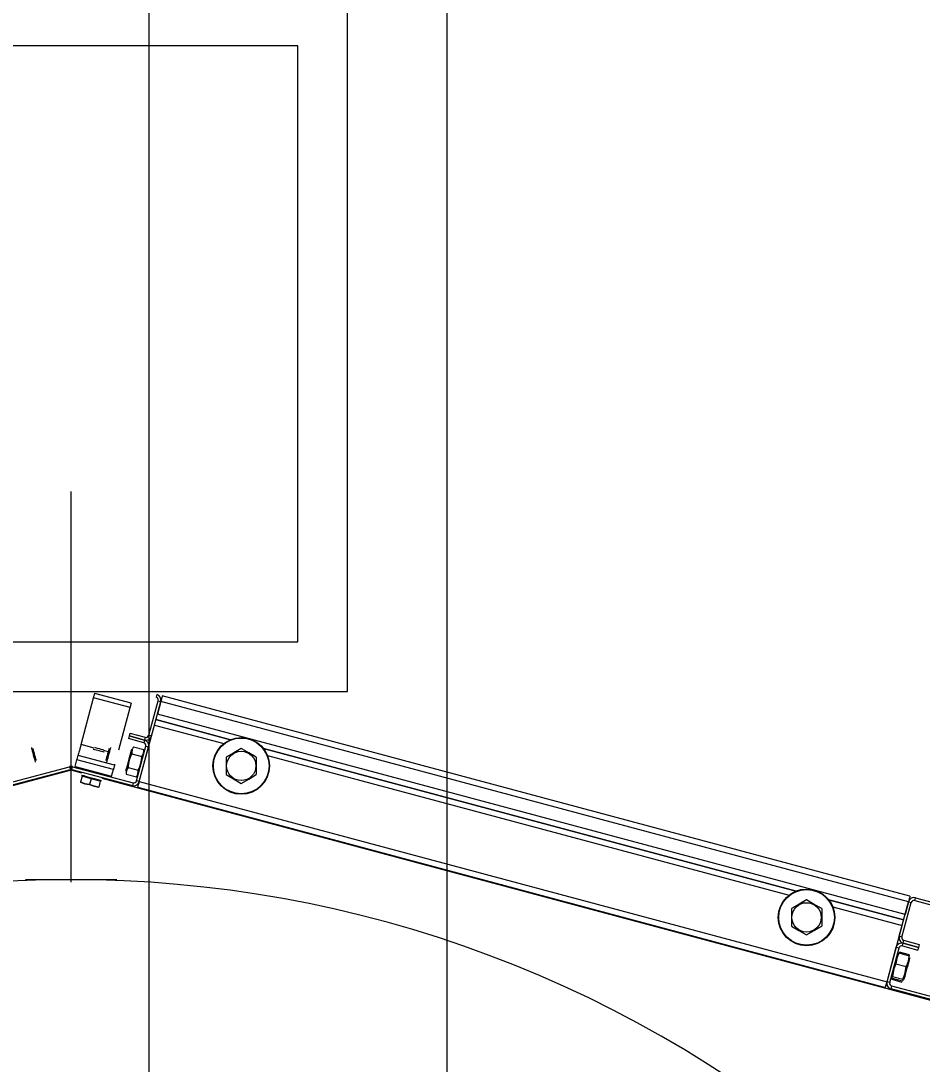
# Model space of a CAD drawing. Extents: x -264222 to -263592, y -1242345 to -1242048.
# Drawn here: x -263795.107 to -263794.654, y -1242121.534 to -1242121.009 of the extents above; entities that cross this region are included whole.
import ezdxf

# ---------------------------------------------------------------- set-up
doc = ezdxf.new("R2010")
doc.units = 0
doc.layers.add('KFA_2D_SITUACIA_DSP', color=7, linetype='Continuous')

msp = doc.modelspace()

# ---------------------------------------------------------------- linework, layer by layer
at = {"layer": 'KFA_2D_SITUACIA_DSP'}
for p, q in [((-263795.04279, -1242101.76909), (-263795.04281, -1242226.99542)), ((-263794.94274, -1242121.34663), (-263794.94274, -1242120.99663)), ((-263794.96774, -1242121.02163), (-263795.35774, -1242121.02163)), ((-263794.96774, -1242121.32163), (-263794.96774, -1242121.02163)), ((-263795.0819, -1242121.44274), (-263795.0819, -1242121.24609)), ((-263795.35774, -1242121.32163), (-263794.96774, -1242121.32163)), ((-263795.38274, -1242121.34663), (-263794.94274, -1242121.34663)), ((-263795.0769, -1242121.37338), (-263795.0706, -1242121.34989)), ((-263795.0706, -1242121.34989), (-263795.07049, -1242121.34946)), ((-263795.05225, -1242121.35481), (-263795.0706, -1242121.34989)), ((-263795.07049, -1242121.34946), (-263795.07037, -1242121.34905)), ((-263795.07037, -1242121.34905), (-263795.07027, -1242121.34867)), ((-263795.07027, -1242121.34867), (-263795.07018, -1242121.34833)), ((-263795.07018, -1242121.34833), (-263795.07011, -1242121.34806)), ((-263795.07011, -1242121.34806), (-263795.07006, -1242121.34786)), ((-263795.07006, -1242121.34786), (-263795.07002, -1242121.34773)), ((-263795.07002, -1242121.34773), (-263795.07001, -1242121.34769)), ((-263795.05166, -1242121.35261), (-263795.07001, -1242121.34769)), ((-263795.04281, -1242121.36875), (-263795.03814, -1242121.35131)), ((-263795.04143, -1242121.36912), (-263795.03676, -1242121.35168)), ((-263795.03877, -1242121.34819), (-263795.03914, -1242121.34957)), ((-263795.03676, -1242121.35168), (-263795.03848, -1242121.3581)), ((-263795.03814, -1242121.35131), (-263795.03676, -1242121.35168)), ((-263795.03662, -1242121.35114), (-263795.03676, -1242121.35168)), ((-263794.66053, -1242121.45249), (-263795.03676, -1242121.35168)), ((-263795.03648, -1242121.35063), (-263795.03662, -1242121.35114)), ((-263795.03635, -1242121.35015), (-263795.03648, -1242121.35063)), ((-263795.03624, -1242121.34973), (-263795.03635, -1242121.35015)), ((-263795.03615, -1242121.34939), (-263795.03624, -1242121.34973)), ((-263795.03608, -1242121.34914), (-263795.03615, -1242121.34939)), ((-263795.03604, -1242121.34898), (-263795.03608, -1242121.34914)), ((-263795.03602, -1242121.34893), (-263795.03604, -1242121.34898)), ((-263794.65979, -1242121.44974), (-263795.03602, -1242121.34893)), ((-263795.05793, -1242121.37601), (-263795.05225, -1242121.35481)), ((-263795.05213, -1242121.35438), (-263795.05225, -1242121.35481)), ((-263795.05202, -1242121.35396), (-263795.05213, -1242121.35438)), ((-263795.05192, -1242121.35358), (-263795.05202, -1242121.35396)), ((-263795.05183, -1242121.35325), (-263795.05192, -1242121.35358)), ((-263795.05176, -1242121.35298), (-263795.05183, -1242121.35325)), ((-263795.0517, -1242121.35277), (-263795.05176, -1242121.35298)), ((-263795.05167, -1242121.35265), (-263795.0517, -1242121.35277)), ((-263795.05166, -1242121.35261), (-263795.05167, -1242121.35265)), ((-263795.03922, -1242121.36086), (-263795.0016, -1242121.37094)), ((-263795.0016, -1242121.37094), (-263795.03922, -1242121.36086)), ((-263794.66225, -1242121.45891), (-263795.03848, -1242121.3581)), ((-263795.04758, -1242121.39206), (-263795.03996, -1242121.36361)), ((-263795.03996, -1242121.36361), (-263795.00509, -1242121.37295)), ((-263795.05272, -1242121.36904), (-263795.05309, -1242121.37042)), ((-263795.04529, -1242121.37251), (-263795.05309, -1242121.37042)), ((-263795.05235, -1242121.36766), (-263795.05272, -1242121.36904)), ((-263795.04492, -1242121.37113), (-263795.05272, -1242121.36904)), ((-263795.05272, -1242121.36904), (-263795.04492, -1242121.37113)), ((-263795.05235, -1242121.36766), (-263795.04455, -1242121.36975)), ((-263795.04492, -1242121.37113), (-263795.04529, -1242121.37251)), ((-263795.04455, -1242121.36975), (-263795.04492, -1242121.37113)), ((-263795.04143, -1242121.36912), (-263795.04281, -1242121.36875)), ((-263795.10188, -1242121.37493), (-263795.10188, -1242121.37494)), ((-263795.10188, -1242121.37494), (-263795.10182, -1242121.37519)), ((-263795.10182, -1242121.37519), (-263795.10167, -1242121.37573)), ((-263795.10167, -1242121.37573), (-263795.10145, -1242121.37653)), ((-263795.10145, -1242121.37653), (-263795.10119, -1242121.37752)), ((-263795.10119, -1242121.37752), (-263795.1009, -1242121.3786)), ((-263795.10101, -1242121.37545), (-263795.10101, -1242121.37544)), ((-263795.10094, -1242121.3757), (-263795.10101, -1242121.37545)), ((-263795.1008, -1242121.37624), (-263795.10094, -1242121.3757)), ((-263795.10059, -1242121.37702), (-263795.1008, -1242121.37624)), ((-263795.10034, -1242121.37795), (-263795.10059, -1242121.37702)), ((-263795.10007, -1242121.37893), (-263795.10034, -1242121.37795)), ((-263795.07812, -1242121.37796), (-263795.07826, -1242121.37847)), ((-263795.07794, -1242121.37727), (-263795.07812, -1242121.37796)), ((-263795.07771, -1242121.37644), (-263795.07794, -1242121.37727)), ((-263795.07746, -1242121.37549), (-263795.07771, -1242121.37644)), ((-263795.07718, -1242121.37446), (-263795.07746, -1242121.37549)), ((-263795.0769, -1242121.37338), (-263795.07718, -1242121.37446)), ((-263795.07026, -1242121.37516), (-263795.0769, -1242121.37338)), ((-263795.07072, -1242121.37567), (-263795.07056, -1242121.37571)), ((-263795.07056, -1242121.37571), (-263795.07008, -1242121.37584)), ((-263795.07008, -1242121.37584), (-263795.06935, -1242121.37603)), ((-263795.06997, -1242121.37484), (-263795.0698, -1242121.37489)), ((-263795.0698, -1242121.37489), (-263795.06931, -1242121.37502)), ((-263795.06935, -1242121.37603), (-263795.06845, -1242121.37628)), ((-263795.06931, -1242121.37502), (-263795.06858, -1242121.37522)), ((-263795.06858, -1242121.37522), (-263795.06772, -1242121.37545)), ((-263795.06845, -1242121.37628), (-263795.06749, -1242121.37653)), ((-263795.06772, -1242121.37545), (-263795.06685, -1242121.37568)), ((-263795.06749, -1242121.37653), (-263795.0666, -1242121.37677)), ((-263795.06685, -1242121.37568), (-263795.06612, -1242121.37588)), ((-263795.0666, -1242121.37677), (-263795.06586, -1242121.37697)), ((-263795.06612, -1242121.37588), (-263795.06563, -1242121.37601)), ((-263795.06586, -1242121.37697), (-263795.06538, -1242121.3771)), ((-263795.06563, -1242121.37601), (-263795.06546, -1242121.37605)), ((-263795.06538, -1242121.3771), (-263795.06522, -1242121.37714)), ((-263795.06323, -1242121.37704), (-263795.06537, -1242121.37647)), ((-263795.0635, -1242121.37806), (-263795.06376, -1242121.37904)), ((-263795.06324, -1242121.37711), (-263795.0635, -1242121.37806)), ((-263795.06303, -1242121.37631), (-263795.06324, -1242121.37711)), ((-263795.06288, -1242121.37574), (-263795.06303, -1242121.37631)), ((-263795.063, -1242121.37896), (-263795.06271, -1242121.37787)), ((-263795.0628, -1242121.37546), (-263795.06288, -1242121.37574)), ((-263795.0628, -1242121.37544), (-263795.0628, -1242121.37546)), ((-263795.06271, -1242121.37787), (-263795.06243, -1242121.37684)), ((-263795.06243, -1242121.37684), (-263795.0622, -1242121.37597)), ((-263795.0622, -1242121.37597), (-263795.06203, -1242121.37534)), ((-263795.06203, -1242121.37534), (-263795.06194, -1242121.37499)), ((-263795.06194, -1242121.37499), (-263795.06192, -1242121.37493)), ((-263795.05215, -1242121.37866), (-263795.05185, -1242121.37754)), ((-263795.05185, -1242121.37754), (-263795.05162, -1242121.37667)), ((-263795.05137, -1242121.37801), (-263795.05167, -1242121.37863)), ((-263795.05162, -1242121.37667), (-263795.05146, -1242121.37608)), ((-263795.05146, -1242121.37608), (-263795.05139, -1242121.37583)), ((-263795.05119, -1242121.37589), (-263795.05141, -1242121.37741)), ((-263795.05141, -1242121.37741), (-263795.05137, -1242121.37801)), ((-263795.05139, -1242121.37583), (-263795.05139, -1242121.37581)), ((-263795.05137, -1242121.37801), (-263795.04626, -1242121.37937)), ((-263795.05045, -1242121.37456), (-263795.05119, -1242121.37589)), ((-263795.05045, -1242121.37456), (-263795.04534, -1242121.37593)), ((-263795.04895, -1242121.39169), (-263795.04428, -1242121.37425)), ((-263795.04758, -1242121.39206), (-263795.04291, -1242121.37462)), ((-263795.04626, -1242121.37937), (-263795.04552, -1242121.37805)), ((-263795.04552, -1242121.37805), (-263795.04529, -1242121.37652)), ((-263795.04529, -1242121.37652), (-263795.04534, -1242121.37593)), ((-263795.04428, -1242121.37425), (-263795.04291, -1242121.37462)), ((-263795.00003, -1242121.37755), (-263795.00389, -1242121.37977)), ((-263794.99629, -1242121.37539), (-263795.00003, -1242121.37755)), ((-263794.99243, -1242121.37761), (-263794.99629, -1242121.37539)), ((-263794.98869, -1242121.37977), (-263794.99243, -1242121.37761)), ((-263794.98508, -1242121.37536), (-263794.71713, -1242121.44716)), ((-263794.71713, -1242121.44716), (-263794.98508, -1242121.37536)), ((-263795.1009, -1242121.3786), (-263795.10061, -1242121.37968)), ((-263795.10061, -1242121.37968), (-263795.10035, -1242121.38067)), ((-263795.10035, -1242121.38067), (-263795.10013, -1242121.38147)), ((-263795.10013, -1242121.38147), (-263795.09998, -1242121.38202)), ((-263795.09983, -1242121.37986), (-263795.10007, -1242121.37893)), ((-263795.09998, -1242121.38202), (-263795.09992, -1242121.38227)), ((-263795.09992, -1242121.38227), (-263795.09992, -1242121.38228)), ((-263795.09962, -1242121.38063), (-263795.09983, -1242121.37986)), ((-263795.09948, -1242121.38116), (-263795.09962, -1242121.38063)), ((-263795.09941, -1242121.38139), (-263795.09948, -1242121.38116)), ((-263795.09941, -1242121.3814), (-263795.09941, -1242121.38139)), ((-263795.07985, -1242121.38439), (-263795.07896, -1242121.38109)), ((-263795.07896, -1242121.38109), (-263795.07885, -1242121.38066)), ((-263795.06061, -1242121.38601), (-263795.07896, -1242121.38109)), ((-263795.07885, -1242121.38066), (-263795.07873, -1242121.38025)), ((-263795.07873, -1242121.38025), (-263795.07863, -1242121.37987)), ((-263795.07863, -1242121.37987), (-263795.07854, -1242121.37953)), ((-263795.07854, -1242121.37953), (-263795.07847, -1242121.37926)), ((-263795.07847, -1242121.37926), (-263795.07842, -1242121.37905)), ((-263795.07842, -1242121.37905), (-263795.07838, -1242121.37893)), ((-263795.07838, -1242121.37893), (-263795.07837, -1242121.37889)), ((-263795.07834, -1242121.37878), (-263795.07837, -1242121.37889)), ((-263795.06002, -1242121.3838), (-263795.07837, -1242121.37889)), ((-263795.07826, -1242121.37847), (-263795.07834, -1242121.37878)), ((-263795.06434, -1242121.3812), (-263795.06439, -1242121.3814)), ((-263795.06439, -1242121.3814), (-263795.06439, -1242121.3814)), ((-263795.06421, -1242121.3807), (-263795.06434, -1242121.3812)), ((-263795.064, -1242121.37995), (-263795.06421, -1242121.3807)), ((-263795.06376, -1242121.37904), (-263795.064, -1242121.37995)), ((-263795.06389, -1242121.38228), (-263795.06385, -1242121.38214)), ((-263795.06385, -1242121.38214), (-263795.06373, -1242121.38168)), ((-263795.06373, -1242121.38168), (-263795.06354, -1242121.38096)), ((-263795.06354, -1242121.38096), (-263795.06329, -1242121.38002)), ((-263795.06329, -1242121.38002), (-263795.063, -1242121.37896)), ((-263795.05991, -1242121.38339), (-263795.05989, -1242121.38335)), ((-263795.05357, -1242121.38394), (-263795.05322, -1242121.38266)), ((-263795.05322, -1242121.38266), (-263795.05286, -1242121.3813)), ((-263795.05262, -1242121.3812), (-263795.05314, -1242121.38397)), ((-263795.05286, -1242121.3813), (-263795.05249, -1242121.37993)), ((-263795.05167, -1242121.37863), (-263795.05262, -1242121.3812)), ((-263795.05249, -1242121.37993), (-263795.05215, -1242121.37866)), ((-263795.04771, -1242121.38542), (-263795.04679, -1242121.38284)), ((-263795.04679, -1242121.38284), (-263795.04632, -1242121.38007)), ((-263795.04632, -1242121.38007), (-263795.04626, -1242121.37937)), ((-263795.00389, -1242121.37977), (-263795.00389, -1242121.38356)), ((-263794.98869, -1242121.37977), (-263794.98869, -1242121.38356)), ((-263794.98306, -1242121.37885), (-263794.72062, -1242121.44917)), ((-263795.0819, -1242121.38627), (-263795.53244, -1242121.50699)), ((-263795.11311, -1242121.39269), (-263795.08264, -1242121.38453)), ((-263795.11274, -1242121.39407), (-263795.08227, -1242121.38591)), ((-263795.08264, -1242121.38453), (-263795.08227, -1242121.38591)), ((-263795.07642, -1242121.38774), (-263795.0819, -1242121.38627)), ((-263795.08153, -1242121.38591), (-263795.08117, -1242121.38453)), ((-263795.08153, -1242121.38591), (-263795.05107, -1242121.39407)), ((-263795.08117, -1242121.38453), (-263795.0507, -1242121.39269)), ((-263795.07985, -1242121.38439), (-263795.06149, -1242121.38931)), ((-263795.06149, -1242121.38931), (-263795.06061, -1242121.38601)), ((-263795.06049, -1242121.38558), (-263795.06061, -1242121.38601)), ((-263795.06038, -1242121.38516), (-263795.06049, -1242121.38558)), ((-263795.06028, -1242121.38478), (-263795.06038, -1242121.38516)), ((-263795.06019, -1242121.38445), (-263795.06028, -1242121.38478)), ((-263795.06012, -1242121.38418), (-263795.06019, -1242121.38445)), ((-263795.06006, -1242121.38397), (-263795.06012, -1242121.38418)), ((-263795.06003, -1242121.38385), (-263795.06006, -1242121.38397)), ((-263795.06002, -1242121.3838), (-263795.06003, -1242121.38385)), ((-263795.06002, -1242121.3838), (-263795.05999, -1242121.3837)), ((-263795.05999, -1242121.3837), (-263795.05991, -1242121.38339)), ((-263795.05433, -1242121.38678), (-263795.05432, -1242121.38677)), ((-263795.05432, -1242121.38677), (-263795.05426, -1242121.38651)), ((-263795.05426, -1242121.38651), (-263795.0541, -1242121.38593)), ((-263795.05396, -1242121.38622), (-263795.05418, -1242121.38775)), ((-263795.05418, -1242121.38775), (-263795.05414, -1242121.38834)), ((-263795.05414, -1242121.38834), (-263795.04903, -1242121.3897)), ((-263795.0541, -1242121.38593), (-263795.05386, -1242121.38505)), ((-263795.05321, -1242121.38489), (-263795.05396, -1242121.38622)), ((-263795.05386, -1242121.38505), (-263795.05357, -1242121.38394)), ((-263795.05314, -1242121.38397), (-263795.05321, -1242121.38489)), ((-263795.05321, -1242121.38489), (-263795.04811, -1242121.38626)), ((-263795.04903, -1242121.3897), (-263795.04829, -1242121.38838)), ((-263795.04829, -1242121.38838), (-263795.04806, -1242121.38685)), ((-263795.04811, -1242121.38626), (-263795.04771, -1242121.38542)), ((-263795.04806, -1242121.38685), (-263795.04811, -1242121.38626)), ((-263795.00389, -1242121.38356), (-263795.00389, -1242121.38745)), ((-263795.00389, -1242121.38745), (-263795.00389, -1242121.38855)), ((-263795.00389, -1242121.38855), (-263795.00014, -1242121.39071)), ((-263794.99254, -1242121.39078), (-263794.98869, -1242121.38855)), ((-263794.98869, -1242121.38356), (-263794.98869, -1242121.38745)), ((-263794.98869, -1242121.38745), (-263794.98869, -1242121.38855)), ((-263795.07715, -1242121.39231), (-263795.07721, -1242121.39253)), ((-263795.07721, -1242121.39253), (-263795.07721, -1242121.39251)), ((-263795.07636, -1242121.38936), (-263795.07715, -1242121.39231)), ((-263795.07715, -1242121.39231), (-263795.07495, -1242121.39314)), ((-263795.07489, -1242121.39316), (-263795.07715, -1242121.39231)), ((-263795.0767, -1242121.38878), (-263795.07652, -1242121.38882)), ((-263795.07652, -1242121.38882), (-263795.07602, -1242121.38896)), ((-263795.07177, -1242121.39059), (-263795.07636, -1242121.38936)), ((-263795.07602, -1242121.38896), (-263795.07522, -1242121.38917)), ((-263795.07522, -1242121.38917), (-263795.07417, -1242121.38945)), ((-263795.07495, -1242121.39314), (-263795.07256, -1242121.39354)), ((-263795.07256, -1242121.39354), (-263795.07489, -1242121.39316)), ((-263795.07417, -1242121.38945), (-263795.07296, -1242121.38978)), ((-263795.07296, -1242121.38978), (-263795.07165, -1242121.39013)), ((-263795.07177, -1242121.39059), (-263795.07256, -1242121.39354)), ((-263795.07256, -1242121.39354), (-263795.07036, -1242121.39437)), ((-263795.0703, -1242121.39439), (-263795.07256, -1242121.39354)), ((-263795.06718, -1242121.39182), (-263795.07177, -1242121.39059)), ((-263795.07165, -1242121.39013), (-263795.07034, -1242121.39048)), ((-263795.07034, -1242121.39048), (-263795.06913, -1242121.39081)), ((-263795.06913, -1242121.39081), (-263795.06808, -1242121.39109)), ((-263795.06808, -1242121.39109), (-263795.06728, -1242121.3913)), ((-263795.06718, -1242121.39182), (-263795.06797, -1242121.39477)), ((-263795.06728, -1242121.3913), (-263795.06677, -1242121.39144)), ((-263795.06677, -1242121.39144), (-263795.0666, -1242121.39148)), ((-263794.63137, -1242121.50699), (-263795.06633, -1242121.39045)), ((-263795.0507, -1242121.39269), (-263795.05107, -1242121.39407)), ((-263795.04758, -1242121.39206), (-263795.04895, -1242121.39169)), ((-263795.0481, -1242121.394), (-263795.04799, -1242121.39359)), ((-263795.04799, -1242121.39359), (-263795.04786, -1242121.39311)), ((-263795.04786, -1242121.39311), (-263795.04772, -1242121.39259)), ((-263795.04772, -1242121.39259), (-263795.04758, -1242121.39206)), ((-263795.04758, -1242121.39206), (-263794.67135, -1242121.49287)), ((-263795.00014, -1242121.39071), (-263794.99629, -1242121.39294)), ((-263794.99629, -1242121.39294), (-263794.99254, -1242121.39078)), ((-263795.07036, -1242121.39437), (-263795.06797, -1242121.39477)), ((-263795.06797, -1242121.39477), (-263795.0703, -1242121.39439)), ((-263795.06797, -1242121.39477), (-263795.06803, -1242121.39499)), ((-263795.06803, -1242121.39499), (-263795.06803, -1242121.39497)), ((-263795.04832, -1242121.39481), (-263795.0483, -1242121.39476)), ((-263795.04832, -1242121.39481), (-263794.67209, -1242121.49562)), ((-263795.0483, -1242121.39476), (-263795.04826, -1242121.3946)), ((-263795.04826, -1242121.3946), (-263795.04819, -1242121.39434)), ((-263795.04819, -1242121.39434), (-263795.0481, -1242121.394)), ((-263795.10485, -1242121.4414), (-263795.05896, -1242121.4414)), ((-263794.71182, -1242121.45161), (-263794.71557, -1242121.45377)), ((-263794.70797, -1242121.45383), (-263794.71182, -1242121.45161)), ((-263794.70061, -1242121.45159), (-263794.66299, -1242121.46167)), ((-263794.66299, -1242121.46167), (-263794.70061, -1242121.45159)), ((-263794.66025, -1242121.45144), (-263794.66039, -1242121.45195)), ((-263794.66012, -1242121.45096), (-263794.66025, -1242121.45144)), ((-263794.66001, -1242121.45054), (-263794.66012, -1242121.45096)), ((-263794.65992, -1242121.4502), (-263794.66001, -1242121.45054)), ((-263794.65985, -1242121.44995), (-263794.65992, -1242121.4502)), ((-263794.65981, -1242121.44979), (-263794.65985, -1242121.44995)), ((-263794.65979, -1242121.44974), (-263794.65981, -1242121.44979)), ((-263794.65741, -1242121.45185), (-263794.65704, -1242121.45048)), ((-263794.65704, -1242121.45048), (-263794.57078, -1242121.47359)), ((-263794.71557, -1242121.45377), (-263794.71942, -1242121.456)), ((-263794.71942, -1242121.456), (-263794.71942, -1242121.45979)), ((-263794.70422, -1242121.456), (-263794.70797, -1242121.45383)), ((-263794.70422, -1242121.456), (-263794.70422, -1242121.45979)), ((-263794.6986, -1242121.45508), (-263794.66373, -1242121.46442)), ((-263794.6652, -1242121.46993), (-263794.66053, -1242121.45249)), ((-263794.66383, -1242121.47029), (-263794.65915, -1242121.45286)), ((-263794.66053, -1242121.45249), (-263794.66225, -1242121.45891)), ((-263794.66039, -1242121.45195), (-263794.66053, -1242121.45249)), ((-263794.66053, -1242121.45249), (-263794.65915, -1242121.45286)), ((-263794.65741, -1242121.45185), (-263794.57115, -1242121.47496)), ((-263794.71942, -1242121.45979), (-263794.71942, -1242121.46367)), ((-263794.70422, -1242121.45979), (-263794.70422, -1242121.46367)), ((-263794.71942, -1242121.46367), (-263794.71942, -1242121.46477)), ((-263794.71942, -1242121.46477), (-263794.71568, -1242121.46693)), ((-263794.71568, -1242121.46693), (-263794.71182, -1242121.46916)), ((-263794.71182, -1242121.46916), (-263794.70808, -1242121.467)), ((-263794.70808, -1242121.467), (-263794.70422, -1242121.46477)), ((-263794.70422, -1242121.46367), (-263794.70422, -1242121.46477)), ((-263794.67135, -1242121.49287), (-263794.66373, -1242121.46442)), ((-263794.66383, -1242121.47029), (-263794.6652, -1242121.46993)), ((-263794.66319, -1242121.47342), (-263794.66282, -1242121.47204)), ((-263794.65502, -1242121.47413), (-263794.66282, -1242121.47204)), ((-263794.67135, -1242121.49287), (-263794.66668, -1242121.47543)), ((-263794.66997, -1242121.49323), (-263794.6653, -1242121.4758)), ((-263794.66668, -1242121.47543), (-263794.6653, -1242121.4758)), ((-263794.66522, -1242121.47778), (-263794.66012, -1242121.47915)), ((-263794.66356, -1242121.47479), (-263794.66319, -1242121.47342)), ((-263794.66356, -1242121.47479), (-263794.65576, -1242121.47688)), ((-263794.66319, -1242121.47342), (-263794.65539, -1242121.47551)), ((-263794.65539, -1242121.47551), (-263794.66319, -1242121.47342)), ((-263794.65576, -1242121.47688), (-263794.65539, -1242121.47551)), ((-263794.65539, -1242121.47551), (-263794.65502, -1242121.47413)), ((-263794.66681, -1242121.48307), (-263794.66684, -1242121.48382)), ((-263794.66645, -1242121.48085), (-263794.66681, -1242121.48307)), ((-263794.66563, -1242121.47882), (-263794.66645, -1242121.48085)), ((-263794.66574, -1242121.47858), (-263794.6656, -1242121.47841)), ((-263794.66537, -1242121.47832), (-263794.66563, -1242121.47882)), ((-263794.6656, -1242121.47841), (-263794.66537, -1242121.47832)), ((-263794.66537, -1242121.47832), (-263794.66026, -1242121.47969)), ((-263794.66139, -1242121.48453), (-263794.66061, -1242121.48248)), ((-263794.66044, -1242121.48261), (-263794.66075, -1242121.48376)), ((-263794.66061, -1242121.48248), (-263794.66028, -1242121.48025)), ((-263794.66019, -1242121.48169), (-263794.66044, -1242121.48261)), ((-263794.66028, -1242121.48025), (-263794.66026, -1242121.47969)), ((-263794.66002, -1242121.48105), (-263794.66019, -1242121.48169)), ((-263794.66007, -1242121.47974), (-263794.66012, -1242121.47915)), ((-263794.66011, -1242121.47996), (-263794.66007, -1242121.47974)), ((-263794.65994, -1242121.48074), (-263794.66002, -1242121.48105)), ((-263794.65993, -1242121.48071), (-263794.65994, -1242121.48074)), ((-263794.66791, -1242121.48635), (-263794.66847, -1242121.48912)), ((-263794.66684, -1242121.48382), (-263794.66791, -1242121.48635)), ((-263794.66684, -1242121.48382), (-263794.66174, -1242121.48518)), ((-263794.66237, -1242121.489), (-263794.66181, -1242121.48623)), ((-263794.66182, -1242121.48778), (-263794.66216, -1242121.48904)), ((-263794.66146, -1242121.48643), (-263794.66182, -1242121.48778)), ((-263794.66181, -1242121.48623), (-263794.66174, -1242121.48518)), ((-263794.66174, -1242121.48518), (-263794.66139, -1242121.48453)), ((-263794.66109, -1242121.48506), (-263794.66146, -1242121.48643)), ((-263794.66075, -1242121.48376), (-263794.66109, -1242121.48506)), ((-263794.67163, -1242121.49392), (-263794.67149, -1242121.4934)), ((-263794.67149, -1242121.4934), (-263794.67135, -1242121.49287)), ((-263794.66997, -1242121.49323), (-263794.67135, -1242121.49287)), ((-263794.66854, -1242121.49016), (-263794.669, -1242121.49042)), ((-263794.669, -1242121.49042), (-263794.66893, -1242121.49083)), ((-263794.66893, -1242121.49078), (-263794.66896, -1242121.49097)), ((-263794.66896, -1242121.49097), (-263794.66892, -1242121.49156)), ((-263794.66893, -1242121.49083), (-263794.66877, -1242121.49101)), ((-263794.66892, -1242121.49156), (-263794.66381, -1242121.49292)), ((-263794.66877, -1242121.49101), (-263794.66367, -1242121.49238)), ((-263794.66847, -1242121.48912), (-263794.66854, -1242121.49016)), ((-263794.66854, -1242121.49016), (-263794.66344, -1242121.49153)), ((-263794.66367, -1242121.49238), (-263794.66321, -1242121.49213)), ((-263794.66344, -1242121.49153), (-263794.66237, -1242121.489)), ((-263794.66328, -1242121.49171), (-263794.66344, -1242121.49153)), ((-263794.66321, -1242121.49213), (-263794.66328, -1242121.49171)), ((-263794.66281, -1242121.49147), (-263794.66287, -1242121.49167)), ((-263794.66287, -1242121.49167), (-263794.66287, -1242121.49167)), ((-263794.66267, -1242121.49094), (-263794.66281, -1242121.49147)), ((-263794.66245, -1242121.49011), (-263794.66267, -1242121.49094)), ((-263794.66216, -1242121.48904), (-263794.66245, -1242121.49011)), ((-263794.67209, -1242121.49562), (-263794.67207, -1242121.49557)), ((-263794.67207, -1242121.49557), (-263794.67203, -1242121.49541)), ((-263794.67203, -1242121.49541), (-263794.67196, -1242121.49515)), ((-263794.67196, -1242121.49515), (-263794.67187, -1242121.49481)), ((-263794.67187, -1242121.49481), (-263794.67176, -1242121.4944)), ((-263794.67176, -1242121.4944), (-263794.67163, -1242121.49392)), ((-263794.66933, -1242121.49636), (-263794.66897, -1242121.49498)), ((-263794.58308, -1242121.51947), (-263794.66933, -1242121.49636)), ((-263794.58271, -1242121.51809), (-263794.66897, -1242121.49498))]:
    msp.add_line(p, q, dxfattribs=at)
msp.add_lwpolyline([(-263794.89279, -1242227.38224), (-263808.96779, -1242241.45724), (-263894.96779, -1242241.45724), (-263909.04279, -1242227.38224), (-263909.04279, -1242196.33267), (-263914.14284, -1242196.33267), (-263914.14284, -1242132.43267), (-263909.04279, -1242132.43267), (-263909.04279, -1242101.38223), (-263894.96779, -1242087.30724), (-263808.96779, -1242087.30724), (-263794.89279, -1242101.38223), (-263794.89279, -1242227.38224)], dxfattribs=at)
for centre, radius in [((-263794.99629, -1242121.38416), 0.01425), ((-263794.99629, -1242121.38416), 0.01401), ((-263794.99629, -1242121.38416), 0.00739), ((-263794.71182, -1242121.46038), 0.01425), ((-263794.71182, -1242121.46038), 0.01401), ((-263794.71182, -1242121.46038), 0.00739)]:
    msp.add_circle(centre, radius, dxfattribs=at)
for centre, radius, start, end in [((-263795.03951, -1242121.35094), 0.00142, 345, 75), ((-263795.03951, -1242121.35094), 0.00285, 345, 75), ((-263795.04566, -1242121.37388), 0.00143, 345, 75), ((-263795.04418, -1242121.36838), 0.00285, 255, 345), ((-263795.04566, -1242121.37388), 0.00285, 345, 75), ((-263795.04418, -1242121.36838), 0.00143, 255, 345), ((-263795.0819, -1242121.38728), 0.00285, 75, 105), ((-263795.0819, -1242121.38728), 0.00143, 75, 105), ((-263795.07539, -1242121.38962), 0.000475, 75, 165), ((-263795.06816, -1242121.39156), 0.000475, 345, 75), ((-263795.05033, -1242121.39132), 0.00285, 255, 345), ((-263795.05033, -1242121.39132), 0.00143, 255, 345), ((-263795.0819, -1242122.0399), 0.5985, 324.56502, 215.43498), ((-263794.65778, -1242121.45323), 0.00285, 75, 165), ((-263794.65778, -1242121.45323), 0.00143, 75, 165), ((-263794.66245, -1242121.47066), 0.00285, 165, 255), ((-263794.66245, -1242121.47066), 0.00143, 165, 255), ((-263794.66393, -1242121.47617), 0.00285, 75, 165), ((-263794.66393, -1242121.47617), 0.00143, 75, 165), ((-263794.6686, -1242121.4936), 0.00285, 165, 255), ((-263794.6686, -1242121.4936), 0.00143, 165, 255)]:
    msp.add_arc(centre, radius, start, end, dxfattribs=at)

doc.saveas('drawing.dxf')
